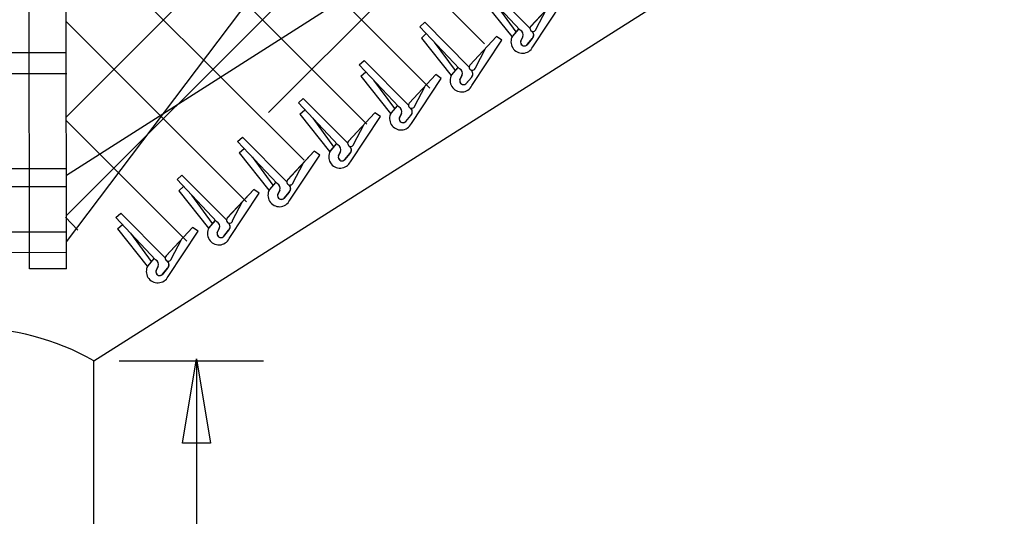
# Model space of a CAD drawing. Extents: x 0 to 2.85, y -0.1 to 1.83.
# Drawn here: x 1.4984 to 1.5787, y 1.2689 to 1.3094 of the extents above; entities that cross this region are included whole.
import ezdxf

# ---------------------------------------------------------------- set-up
doc = ezdxf.new("R2010")
doc.units = 0
for name, color, linetype in [('CT_Dimensions', 7, 'Continuous'), ('sb_Chainlink Fence', 7, 'Continuous'), ('sb_Earth', 7, 'Continuous'), ('sb_Existing Concrete', 7, 'Continuous'), ('sb_Existing Structural Steel', 7, 'Continuous')]:
    doc.layers.add(name, color=color, linetype=linetype)

msp = doc.modelspace()

# ---------------------------------------------------------------- linework, layer by layer
at = {"layer": 'CT_Dimensions'}
for p, q in [((1.506492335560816, 1.2815901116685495), (1.5182362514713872, 1.2815901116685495)), ((1.5128100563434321, 1.2328501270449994), (1.5128100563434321, 1.281561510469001))]:
    msp.add_line(p, q, dxfattribs=at)
msp.add_lwpolyline([(1.5116483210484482, 1.274894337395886), (1.5127915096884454, 1.2817534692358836), (1.5139346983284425, 1.274894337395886)], close=True, dxfattribs=at)
at = {"layer": 'sb_Chainlink Fence'}
for p, q in [((1.5021615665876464, 1.3014490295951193), (1.668932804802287, 1.4682202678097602)), ((1.5021719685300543, 1.2933984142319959), (1.6690042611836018, 1.4602307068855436)), ((1.518645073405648, 1.3018105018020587), (1.6690757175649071, 1.4522411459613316)), ((1.5021097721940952, 1.341535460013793), (1.5362360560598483, 1.307409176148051)), ((1.502120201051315, 1.3334640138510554), (1.531778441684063, 1.3038057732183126)), ((1.5021306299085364, 1.325392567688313), (1.5266596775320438, 1.3008635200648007)), ((1.502141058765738, 1.3173211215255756), (1.5215409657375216, 1.2979212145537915)), ((1.5391401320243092, 1.308531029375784), (1.5359183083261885, 1.3119610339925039)), ((1.5399379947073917, 1.3086726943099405), (1.536314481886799, 1.3123192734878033)), ((1.5360516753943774, 1.3110349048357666), (1.5384613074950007, 1.3079976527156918)), ((1.542155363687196, 1.3111572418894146), (1.5399830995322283, 1.3088221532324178)), ((1.542155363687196, 1.3111572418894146), (1.539996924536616, 1.3088358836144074)), ((1.53709034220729, 1.310701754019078), (1.5387849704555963, 1.3083900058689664)), ((1.5401606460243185, 1.3071657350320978), (1.5426010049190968, 1.3108520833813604)), ((1.5404395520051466, 1.3086209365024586), (1.5412528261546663, 1.3101716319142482)), ((1.5021514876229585, 1.309249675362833), (1.5168500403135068, 1.2945511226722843)), ((1.5309649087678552, 1.3088070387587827), (1.5313610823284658, 1.3091652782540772)), ((1.534186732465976, 1.305377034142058), (1.5309649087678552, 1.3088070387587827)), ((1.5349845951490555, 1.3055186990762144), (1.5313610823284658, 1.3091652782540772)), ((1.5389985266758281, 1.3086177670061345), (1.5385067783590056, 1.308038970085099)), ((1.5390050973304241, 1.30862669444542), (1.5385092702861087, 1.3080409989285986)), ((1.5310982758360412, 1.3078809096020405), (1.5314944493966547, 1.3082391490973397)), ((1.5310982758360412, 1.3078809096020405), (1.5335079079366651, 1.304843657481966)), ((1.5372019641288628, 1.3080032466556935), (1.535029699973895, 1.3056681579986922)), ((1.5372019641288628, 1.3080032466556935), (1.5350435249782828, 1.3056818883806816)), ((1.5352072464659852, 1.3040117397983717), (1.5376476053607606, 1.3076980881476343)), ((1.5376476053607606, 1.3076980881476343), (1.5372019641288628, 1.3080032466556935)), ((1.5384727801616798, 1.3079729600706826), (1.538441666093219, 1.3079001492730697)), ((1.5385092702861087, 1.3080409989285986), (1.5384727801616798, 1.3079729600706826)), ((1.5391874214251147, 1.3076372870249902), (1.5393513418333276, 1.3079914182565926)), ((1.5393507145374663, 1.3079788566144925), (1.539187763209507, 1.3076453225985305)), ((1.5401137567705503, 1.3078345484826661), (1.5396680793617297, 1.3073079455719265)), ((1.539709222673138, 1.3073512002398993), (1.5401137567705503, 1.3078345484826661)), ((1.5321369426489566, 1.3075477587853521), (1.533831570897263, 1.3052360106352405)), ((1.535486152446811, 1.3054669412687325), (1.536299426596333, 1.3070176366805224)), ((1.5260321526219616, 1.3057070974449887), (1.5264283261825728, 1.3060653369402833)), ((1.5300518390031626, 1.3024187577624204), (1.5264283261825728, 1.3060653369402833)), ((1.5292539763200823, 1.3022770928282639), (1.5260321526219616, 1.3057070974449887)), ((1.5340451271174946, 1.3054637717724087), (1.5335533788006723, 1.304884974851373)), ((1.5340516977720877, 1.305472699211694), (1.5335558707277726, 1.3048870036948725)), ((1.5261655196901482, 1.3047809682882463), (1.5265616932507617, 1.3051392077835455)), ((1.5261655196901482, 1.3047809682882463), (1.5285751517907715, 1.3017437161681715)), ((1.527204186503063, 1.304447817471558), (1.5288988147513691, 1.3021360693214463)), ((1.5322692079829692, 1.3049033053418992), (1.530096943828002, 1.3025682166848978)), ((1.5322692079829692, 1.3049033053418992), (1.5301107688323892, 1.3025819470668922)), ((1.5302744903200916, 1.3009117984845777), (1.5327148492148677, 1.3045981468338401)), ((1.5327148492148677, 1.3045981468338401), (1.5322692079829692, 1.3049033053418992)), ((1.5335193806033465, 1.3048189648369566), (1.5334882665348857, 1.3047461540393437)), ((1.5335558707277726, 1.3048870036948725), (1.5335193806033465, 1.3048189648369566)), ((1.5342340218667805, 1.304483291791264), (1.5343979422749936, 1.3048374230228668)), ((1.5343973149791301, 1.3048248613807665), (1.5342343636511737, 1.3044913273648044)), ((1.5351603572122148, 1.3046805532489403), (1.5347146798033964, 1.3041539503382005)), ((1.5347558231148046, 1.3041972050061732), (1.5351603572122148, 1.3046805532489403)), ((1.5305533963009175, 1.3023669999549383), (1.5313666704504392, 1.303917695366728)), ((1.521074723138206, 1.3026012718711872), (1.5214708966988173, 1.3029595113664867)), ((1.525094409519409, 1.2993129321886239), (1.5214708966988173, 1.3029595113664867)), ((1.5242965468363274, 1.2991712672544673), (1.521074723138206, 1.3026012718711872)), ((1.521208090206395, 1.301675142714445), (1.5216042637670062, 1.3020333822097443)), ((1.529112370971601, 1.3023638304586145), (1.5286206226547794, 1.301785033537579)), ((1.5291189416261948, 1.3023727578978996), (1.5286231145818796, 1.3017870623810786)), ((1.521208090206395, 1.301675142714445), (1.5236177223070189, 1.2986378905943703)), ((1.5222467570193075, 1.3013419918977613), (1.5239413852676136, 1.2990302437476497)), ((1.5273117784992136, 1.301797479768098), (1.5251395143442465, 1.2994623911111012)), ((1.5273117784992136, 1.301797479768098), (1.5251533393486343, 1.2994761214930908)), ((1.525317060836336, 1.2978059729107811), (1.5277574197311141, 1.3014923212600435)), ((1.5277574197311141, 1.3014923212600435), (1.5273117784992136, 1.301797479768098)), ((1.5285866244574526, 1.3017190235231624), (1.528555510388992, 1.3016462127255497)), ((1.5286231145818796, 1.3017870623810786), (1.5285866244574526, 1.3017190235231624)), ((1.5293012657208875, 1.3013833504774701), (1.5294651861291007, 1.3017374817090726)), ((1.5294645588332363, 1.301724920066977), (1.5293016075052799, 1.3013913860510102)), ((1.5302276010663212, 1.3015806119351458), (1.5297819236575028, 1.3010540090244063)), ((1.5298230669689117, 1.301097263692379), (1.5302276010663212, 1.3015806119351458)), ((1.5021619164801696, 1.3011782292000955), (1.5120035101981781, 1.291336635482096)), ((1.5255959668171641, 1.2992611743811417), (1.5264092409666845, 1.3008118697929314)), ((1.5161311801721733, 1.2994598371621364), (1.516527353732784, 1.2998180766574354)), ((1.5201508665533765, 1.2961714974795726), (1.516527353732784, 1.2998180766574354)), ((1.519353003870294, 1.2960298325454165), (1.5161311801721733, 1.2994598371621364)), ((1.5162645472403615, 1.298533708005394), (1.5166607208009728, 1.2988919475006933)), ((1.5241549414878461, 1.299258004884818), (1.5236631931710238, 1.2986792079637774)), ((1.5241615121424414, 1.2992669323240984), (1.5236656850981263, 1.298681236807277)), ((1.5162645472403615, 1.298533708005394), (1.5186741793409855, 1.2954964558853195)), ((1.5173032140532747, 1.2982005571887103), (1.518997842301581, 1.295888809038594)), ((1.522368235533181, 1.2986560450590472), (1.5201959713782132, 1.2963209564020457)), ((1.522368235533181, 1.2986560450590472), (1.520209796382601, 1.29633468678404)), ((1.5203735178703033, 1.29466453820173), (1.5228138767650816, 1.2983508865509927)), ((1.5228138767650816, 1.2983508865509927), (1.522368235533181, 1.2986560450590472)), ((1.523629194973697, 1.2986131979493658), (1.5235980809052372, 1.2985403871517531)), ((1.5236656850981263, 1.298681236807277), (1.523629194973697, 1.2986131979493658)), ((1.524343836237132, 1.2982775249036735), (1.524507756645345, 1.298631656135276)), ((1.5245071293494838, 1.2986190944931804), (1.5243441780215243, 1.2982855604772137)), ((1.5252701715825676, 1.2984747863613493), (1.5248244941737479, 1.2979481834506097)), ((1.5248656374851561, 1.2979914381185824), (1.5252701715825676, 1.2984747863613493)), ((1.5206524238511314, 1.2961197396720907), (1.5214656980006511, 1.297670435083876)), ((1.511205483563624, 1.2963500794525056), (1.5116016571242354, 1.2967083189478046)), ((1.515225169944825, 1.293061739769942), (1.5116016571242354, 1.2967083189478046)), ((1.5144273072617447, 1.2929200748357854), (1.511205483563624, 1.2963500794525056)), ((1.5113388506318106, 1.2954239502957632), (1.5117350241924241, 1.2957821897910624)), ((1.5192113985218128, 1.2961165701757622), (1.5187196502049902, 1.2955377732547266)), ((1.5192179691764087, 1.2961254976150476), (1.5187221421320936, 1.2955398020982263)), ((1.5113388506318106, 1.2954239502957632), (1.513748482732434, 1.2923866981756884)), ((1.5123775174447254, 1.2950907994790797), (1.5140721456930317, 1.2927790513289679)), ((1.5174425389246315, 1.2955462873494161), (1.5152702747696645, 1.2932111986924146)), ((1.5174425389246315, 1.2955462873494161), (1.5152840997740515, 1.2932249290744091)), ((1.515447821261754, 1.2915547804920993), (1.51788818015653, 1.2952411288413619)), ((1.51788818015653, 1.2952411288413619), (1.5174425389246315, 1.2955462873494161)), ((1.5186856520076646, 1.2954717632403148), (1.5186545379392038, 1.295398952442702)), ((1.5187221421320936, 1.2955398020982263), (1.5186856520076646, 1.2954717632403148)), ((1.5194002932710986, 1.2951360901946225), (1.5195642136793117, 1.295490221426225)), ((1.5195635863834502, 1.2954776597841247), (1.5194006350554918, 1.2951441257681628)), ((1.5203266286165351, 1.2953333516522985), (1.5198809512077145, 1.2948067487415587)), ((1.5199220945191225, 1.2948500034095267), (1.5203266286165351, 1.2953333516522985)), ((1.51572672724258, 1.2930099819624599), (1.5165400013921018, 1.2945606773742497)), ((1.5062255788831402, 1.2932560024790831), (1.5066217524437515, 1.2936142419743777)), ((1.5094474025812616, 1.2898259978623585), (1.5062255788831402, 1.2932560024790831)), ((1.510245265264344, 1.2899676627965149), (1.5066217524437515, 1.2936142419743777)), ((1.5063589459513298, 1.292329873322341), (1.5067551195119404, 1.2926881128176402)), ((1.5124626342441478, 1.2924522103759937), (1.5102903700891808, 1.2901171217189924)), ((1.5124626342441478, 1.2924522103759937), (1.5103041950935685, 1.2901308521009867)), ((1.5129082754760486, 1.2921470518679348), (1.5124626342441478, 1.2924522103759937)), ((1.513796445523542, 1.2924300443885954), (1.5137599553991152, 1.292362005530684)), ((1.5142857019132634, 1.293006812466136), (1.513793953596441, 1.2924280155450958)), ((1.5142922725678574, 1.2930157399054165), (1.513796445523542, 1.2924300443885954)), ((1.5144745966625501, 1.2920263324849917), (1.514638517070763, 1.2923804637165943)), ((1.5063589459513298, 1.292329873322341), (1.508768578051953, 1.2892926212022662)), ((1.5073976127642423, 1.2919967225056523), (1.5090922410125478, 1.2896849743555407)), ((1.5104679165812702, 1.2884607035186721), (1.5129082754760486, 1.2921470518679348)), ((1.5137599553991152, 1.292362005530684), (1.5137288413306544, 1.2922891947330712)), ((1.5146378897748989, 1.2923679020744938), (1.5144749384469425, 1.2920343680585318)), ((1.5154009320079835, 1.2922235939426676), (1.5149552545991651, 1.2916969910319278)), ((1.5149963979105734, 1.2917402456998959), (1.5154009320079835, 1.2922235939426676)), ((1.510746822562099, 1.2899159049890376), (1.5115600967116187, 1.2914666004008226)), ((1.5087800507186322, 1.2892679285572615), (1.5087489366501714, 1.2891951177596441)), ((1.5088165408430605, 1.289335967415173), (1.5087800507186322, 1.2892679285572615)), ((1.5093057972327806, 1.289912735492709), (1.508814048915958, 1.2893339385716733)), ((1.5093123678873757, 1.2899216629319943), (1.5088165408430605, 1.289335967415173)), ((1.5094946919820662, 1.2889322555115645), (1.50965861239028, 1.2892863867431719)), ((1.509657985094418, 1.2892738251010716), (1.5094950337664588, 1.2889402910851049)), ((1.5104210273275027, 1.2891295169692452), (1.509975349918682, 1.2886029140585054)), ((1.5100164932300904, 1.2886461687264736), (1.5104210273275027, 1.2891295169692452))]:
    msp.add_line(p, q, dxfattribs=at)
for centre, radius, start, end in [((1.5389637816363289, 1.3081511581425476), 0.0004188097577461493, 336.42296563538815, 65.09751420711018), ((1.540187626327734, 1.3086653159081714), 0.0002558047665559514, 138.96114269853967, 350.00923971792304), ((1.5393226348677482, 1.3075813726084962), 0.0009354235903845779, 150.71281129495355, 333.6194641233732), ((1.539475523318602, 1.3075444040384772), 0.0003049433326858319, 160.6740382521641, 309.1570792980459), ((1.539844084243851, 1.3081176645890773), 0.00039099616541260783, 313.60686611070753, 52.174038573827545), ((1.539854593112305, 1.3081181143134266), 0.00038439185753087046, 320.1413408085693, 52.94493342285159), ((1.5394766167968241, 1.307545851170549), 0.0003033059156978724, 162.454436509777, 320.07648952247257), ((1.534010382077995, 1.3049971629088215), 0.0004188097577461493, 336.42296563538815, 65.09751420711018), ((1.535234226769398, 1.3055113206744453), 0.0002558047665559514, 138.96114269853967, 350.00923971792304), ((1.5348906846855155, 1.304963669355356), 0.00039099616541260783, 313.60686611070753, 52.174038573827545), ((1.5349011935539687, 1.3049641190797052), 0.00038439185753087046, 320.1413408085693, 52.94493342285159), ((1.5343692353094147, 1.3044273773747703), 0.0009354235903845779, 150.71281129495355, 333.6194641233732), ((1.5345221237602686, 1.304390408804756), 0.0003049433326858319, 160.6740382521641, 309.1570792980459), ((1.53452321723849, 1.3043918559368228), 0.0003033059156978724, 162.454436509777, 320.07648952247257), ((1.529077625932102, 1.3018972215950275), 0.0004188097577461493, 336.42296563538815, 65.09751420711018), ((1.530301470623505, 1.3024113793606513), 0.0002558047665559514, 138.96114269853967, 350.00923971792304), ((1.5299579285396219, 1.301863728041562), 0.00039099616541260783, 313.60686611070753, 52.174038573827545), ((1.5299684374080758, 1.301864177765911), 0.00038439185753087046, 320.1413408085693, 52.94493342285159), ((1.529436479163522, 1.3013274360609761), 0.0009354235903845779, 150.71281129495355, 333.6194641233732), ((1.5295893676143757, 1.3012904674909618), 0.0003049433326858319, 160.6740382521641, 309.1570792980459), ((1.5295904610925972, 1.3012919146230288), 0.0003033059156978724, 162.454436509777, 320.07648952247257), ((1.5241201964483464, 1.298791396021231), 0.0004188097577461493, 336.42296563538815, 65.09751420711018), ((1.5253440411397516, 1.2993055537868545), 0.0002558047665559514, 138.96114269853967, 350.00923971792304), ((1.5250004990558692, 1.2987579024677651), 0.00039099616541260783, 313.60686611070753, 52.174038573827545), ((1.5250110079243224, 1.2987583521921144), 0.00038439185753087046, 320.1413408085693, 52.94493342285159), ((1.5244790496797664, 1.2982216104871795), 0.0009354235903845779, 150.71281129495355, 333.6194641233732), ((1.5246319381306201, 1.2981846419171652), 0.0003049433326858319, 160.6740382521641, 309.1570792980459), ((1.5246330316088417, 1.2981860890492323), 0.0003033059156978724, 162.454436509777, 320.07648952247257), ((1.519176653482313, 1.2956499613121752), 0.0004188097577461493, 336.42296563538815, 65.09751420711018), ((1.520400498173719, 1.2961641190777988), 0.0002558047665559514, 138.96114269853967, 350.00923971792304), ((1.5200569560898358, 1.2956164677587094), 0.00039099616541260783, 313.60686611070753, 52.174038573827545), ((1.5200674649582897, 1.2956169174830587), 0.00038439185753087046, 320.1413408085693, 52.94493342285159), ((1.5195355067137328, 1.2950801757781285), 0.0009354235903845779, 150.71281129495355, 333.6194641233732), ((1.5196883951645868, 1.2950432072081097), 0.0003049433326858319, 160.6740382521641, 309.1570792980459), ((1.519689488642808, 1.2950446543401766), 0.0003033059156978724, 162.454436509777, 320.07648952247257), ((1.5154748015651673, 1.2930543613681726), 0.0002558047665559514, 138.96114269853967, 350.00923971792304), ((1.5146098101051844, 1.2919704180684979), 0.0009354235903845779, 150.71281129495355, 333.6194641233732), ((1.5142509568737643, 1.2925402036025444), 0.0004188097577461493, 336.42296563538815, 65.09751420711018), ((1.5151312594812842, 1.2925067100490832), 0.00039099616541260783, 313.60686611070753, 52.174038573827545), ((1.5151417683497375, 1.2925071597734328), 0.00038439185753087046, 320.1413408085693, 52.94493342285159), ((1.5147626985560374, 1.2919334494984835), 0.0003049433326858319, 160.6740382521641, 309.1570792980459), ((1.5147637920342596, 1.2919348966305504), 0.0003033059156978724, 162.454436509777, 320.07648952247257), ((1.5104948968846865, 1.2899602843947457), 0.0002558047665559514, 138.96114269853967, 350.00923971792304), ((1.5096299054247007, 1.2888763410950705), 0.0009354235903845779, 150.71281129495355, 333.6194641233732), ((1.5092710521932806, 1.289446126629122), 0.0004188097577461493, 336.42296563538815, 65.09751420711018), ((1.5101513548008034, 1.2894126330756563), 0.00039099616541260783, 313.60686611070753, 52.174038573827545), ((1.5101618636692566, 1.2894130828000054), 0.00038439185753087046, 320.1413408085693, 52.94493342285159), ((1.5097827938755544, 1.2888393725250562), 0.0003049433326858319, 160.6740382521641, 309.1570792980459), ((1.5097838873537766, 1.2888408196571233), 0.0003033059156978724, 162.454436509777, 320.07648952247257)]:
    msp.add_arc(centre, radius, start, end, dxfattribs=at)
at = {"layer": 'sb_Earth'}
msp.add_line((1.5044215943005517, 1.2815901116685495), (1.7823218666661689, 1.4576319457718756), dxfattribs=at)
at = {"layer": 'sb_Existing Concrete'}
msp.add_line((1.5044127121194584, 1.2299639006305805), (1.5044215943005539, 1.2815901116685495), dxfattribs=at)
msp.add_arc((1.494372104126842, 1.2639625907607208), 0.020290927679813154, 60.31243611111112, 120.04705000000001, dxfattribs=at)
at = {"layer": 'sb_Existing Structural Steel'}
for p, q in [((1.5021906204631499, 1.296704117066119), (1.7742550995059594, 1.4702761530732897)), ((1.499188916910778, 1.2890709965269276), (1.4990101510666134, 1.4061200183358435)), ((1.502205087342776, 1.2890709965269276), (1.5020263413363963, 1.4061070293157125)), ((1.5634924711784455, 1.3724082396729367), (1.5021697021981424, 1.2912934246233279)), ((1.5021033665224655, 1.3066688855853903), (1.4867615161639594, 1.3066715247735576)), ((1.5022187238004, 1.3049786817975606), (1.4867240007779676, 1.3049584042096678)), ((1.5021973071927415, 1.2972213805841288), (1.4867336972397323, 1.2972213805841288)), ((1.5021653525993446, 1.2957617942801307), (1.4867726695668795, 1.2957617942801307)), ((1.5021158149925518, 1.2932998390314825), (1.5031169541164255, 1.292237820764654)), ((1.5021670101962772, 1.2920771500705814), (1.486772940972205, 1.2920771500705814)), ((1.5022320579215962, 1.2904200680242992), (1.486772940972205, 1.2903336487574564)), ((1.502205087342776, 1.2890709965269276), (1.499188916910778, 1.2890709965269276))]:
    msp.add_line(p, q, dxfattribs=at)

doc.saveas('drawing.dxf')
